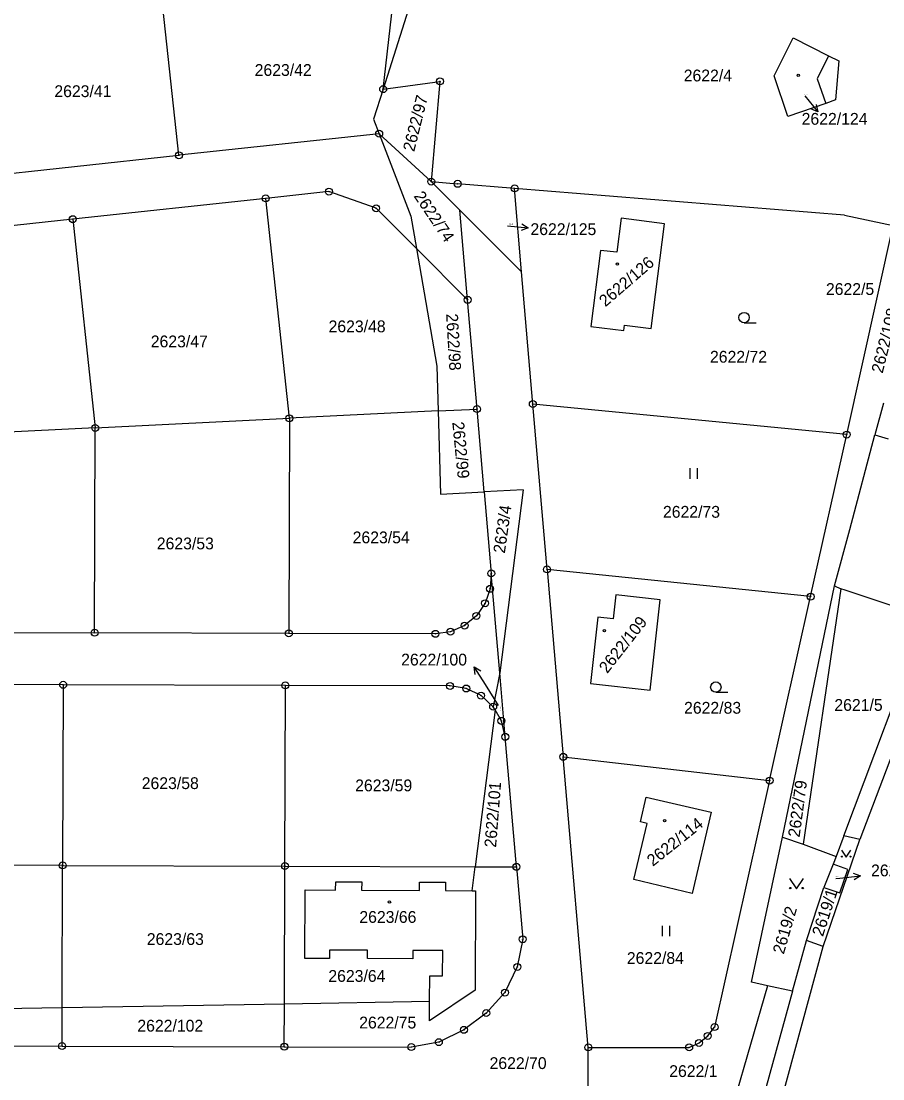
# Model space of a CAD drawing. Extents: x -736345 to -729997, y -1130177 to -1122501.
# Drawn here: x -734052.8 to -733928.7, y -1125737 to -1125584.7 of the extents above; entities that cross this region are included whole.
import ezdxf

# ---------------------------------------------------------------- set-up
doc = ezdxf.new("R2010")
doc.units = 0
for name, color, linetype in [('Vrstva 1', 7, 'Continuous'), ('Vrstva 16', 7, 'Continuous'), ('Vrstva 18', 7, 'Continuous'), ('Vrstva 19', 7, 'Continuous'), ('Vrstva 25', 7, 'Continuous'), ('Vrstva 4', 7, 'Continuous')]:
    doc.layers.add(name, color=color, linetype=linetype)

msp = doc.modelspace()

# ---------------------------------------------------------------- linework, layer by layer
at = {"layer": 'Vrstva 1'}
for points in [[(-733993.99, -1125573.4), (-734000.65, -1125594.5)], [(-734000.65, -1125594.5), (-733998.27, -1125573.44)], [(-734030.05, -1125604.02), (-734032.93, -1125577.3)], [(-733944.33, -1125592.59), (-733941.6, -1125587.13)], [(-733941.6, -1125587.13), (-733936.51, -1125589.7)], [(-733936.51, -1125589.7), (-733935.06, -1125590.43)], [(-733935.06, -1125590.43), (-733935.53, -1125596.05)], [(-734000.65, -1125594.5), (-733992.48, -1125593.37)], [(-733992.48, -1125593.37), (-733993.73, -1125607.81)], [(-733942.36, -1125598.44), (-733944.33, -1125592.59)], [(-734000.65, -1125594.5), (-734002.02, -1125598.83)], [(-733936.89, -1125596.55), (-733942.36, -1125598.44)], [(-733935.53, -1125596.05), (-733936.89, -1125596.55)], [(-734002.02, -1125598.83), (-734001.22, -1125600.91)], [(-734001.22, -1125600.91), (-734030.05, -1125604.02)], [(-734001.22, -1125600.91), (-733996.66, -1125612.8)], [(-734001.22, -1125600.91), (-733993.73, -1125607.81)], [(-734060.18, -1125607.27), (-734030.05, -1125604.02)], [(-733895.53, -1125606.51), (-733932.01, -1125702.52)], [(-733989.59, -1125611.93), (-733993.73, -1125607.81)], [(-733993.73, -1125607.81), (-733989.92, -1125608.12)], [(-733981.72, -1125608.78), (-733989.92, -1125608.12)], [(-733934.24, -1125612.63), (-733981.72, -1125608.78)], [(-733980.71, -1125620.78), (-733981.72, -1125608.78)], [(-734017.55, -1125610.22), (-734045.35, -1125613.21)], [(-734008.46, -1125609.24), (-734017.55, -1125610.22)], [(-734014.14, -1125641.88), (-734017.55, -1125610.22)], [(-734001.66, -1125611.64), (-734008.46, -1125609.24)], [(-733995.86, -1125617.44), (-734001.66, -1125611.64)], [(-733980.71, -1125620.78), (-733989.59, -1125611.93)], [(-733988.48, -1125624.82), (-733989.59, -1125611.93)], [(-734045.35, -1125613.21), (-734074.13, -1125616.31)], [(-734045.35, -1125613.21), (-734042.11, -1125643.26)], [(-733996.66, -1125612.8), (-733995.86, -1125617.44)], [(-733966.4, -1125613.09), (-733967.01, -1125617.97)], [(-733960.15, -1125613.89), (-733966.4, -1125613.09)], [(-733934.24, -1125612.63), (-733927.2, -1125614.14)], [(-733962.05, -1125628.97), (-733960.15, -1125613.89)], [(-733933.9, -1125644.22), (-733927.2, -1125614.14)], [(-733988.48, -1125624.82), (-733995.86, -1125617.44)], [(-733995.86, -1125617.44), (-733992.94, -1125634.39)], [(-733969.36, -1125617.7), (-733970.73, -1125628.65)], [(-733967.01, -1125617.97), (-733969.36, -1125617.7)], [(-733979.1, -1125639.83), (-733980.71, -1125620.78)], [(-733987.13, -1125640.55), (-733988.48, -1125624.82)], [(-733970.73, -1125628.65), (-733965.98, -1125629.23)], [(-733965.98, -1125629.23), (-733965.89, -1125628.48)], [(-733965.89, -1125628.48), (-733962.05, -1125628.97)], [(-733992.94, -1125634.39), (-733992.75, -1125640.82)], [(-733992.75, -1125640.82), (-734014.14, -1125641.88)], [(-733992.75, -1125640.82), (-733987.13, -1125640.55)], [(-733992.75, -1125640.82), (-733992.39, -1125652.78)], [(-733986.1, -1125652.47), (-733987.13, -1125640.55)], [(-733933.9, -1125644.22), (-733979.1, -1125639.83)], [(-733977.05, -1125663.63), (-733979.1, -1125639.83)], [(-733928.61, -1125639.7), (-733929.83, -1125644.27)], [(-734042.11, -1125643.26), (-734014.14, -1125641.88)], [(-734014.14, -1125641.88), (-734014.23, -1125672.84)], [(-734042.11, -1125643.26), (-734071.07, -1125644.69)], [(-734042.19, -1125672.75), (-734042.11, -1125643.26)], [(-733939.1, -1125667.55), (-733933.9, -1125644.22)], [(-733933.47, -1125657.86), (-733929.83, -1125644.27)], [(-733929.83, -1125644.27), (-733927.93, -1125644.85)], [(-733992.39, -1125652.78), (-733986.1, -1125652.47)], [(-733980.51, -1125652.19), (-733986.1, -1125652.47)], [(-733986.1, -1125652.47), (-733985.09, -1125664.2)], [(-733980.51, -1125652.19), (-733983.86, -1125678.53)], [(-733935.64, -1125665.98), (-733933.47, -1125657.86)], [(-733939.1, -1125667.55), (-733977.05, -1125663.63)], [(-733977.05, -1125663.63), (-733974.72, -1125690.61)], [(-733985.09, -1125664.2), (-733985.25, -1125666.42)], [(-733983.86, -1125678.53), (-733985.09, -1125664.2)], [(-733985.25, -1125666.42), (-733985.97, -1125668.5)], [(-733943.13, -1125702.16), (-733935.64, -1125665.98)], [(-733934.76, -1125666.41), (-733940.18, -1125703.16)], [(-733935.64, -1125665.98), (-733934.76, -1125666.41)], [(-733934.13, -1125666.62), (-733934.76, -1125666.41)], [(-733922.45, -1125670.48), (-733934.13, -1125666.62)], [(-733967.14, -1125667.3), (-733967.51, -1125670.73)], [(-733960.77, -1125667.99), (-733967.14, -1125667.3)], [(-733962.2, -1125681), (-733960.77, -1125667.99)], [(-733945.01, -1125694.02), (-733939.1, -1125667.55)], [(-733985.97, -1125668.5), (-733987.22, -1125670.32)], [(-733987.22, -1125670.32), (-733988.93, -1125671.72)], [(-733969.72, -1125670.51), (-733970.77, -1125680.06)], [(-733967.51, -1125670.73), (-733969.72, -1125670.51)], [(-733934.32, -1125702), (-733922.45, -1125670.48)], [(-734071.15, -1125672.66), (-734042.19, -1125672.75)], [(-734014.23, -1125672.84), (-734042.19, -1125672.75)], [(-733993.13, -1125672.9), (-734014.23, -1125672.84)], [(-733990.95, -1125672.6), (-733993.13, -1125672.9)], [(-733988.93, -1125671.72), (-733990.95, -1125672.6)], [(-733983.86, -1125678.53), (-733984.81, -1125683.39)], [(-733983.07, -1125687.73), (-733983.86, -1125678.53)], [(-734046.72, -1125680.24), (-734078.72, -1125680.14)], [(-734046.72, -1125680.24), (-734046.8, -1125706.24)], [(-734014.72, -1125680.33), (-734046.72, -1125680.24)], [(-734014.8, -1125706.33), (-734014.72, -1125680.33)], [(-733991.02, -1125680.41), (-734014.72, -1125680.33)], [(-733988.68, -1125680.77), (-733991.02, -1125680.41)], [(-733970.77, -1125680.06), (-733962.2, -1125681)], [(-733986.55, -1125681.79), (-733988.68, -1125680.77)], [(-733984.81, -1125683.39), (-733986.55, -1125681.79)], [(-733984.54, -1125683.86), (-733984.81, -1125683.39)], [(-733984.54, -1125683.86), (-733987.41, -1125706.42)], [(-733983.62, -1125685.43), (-733984.54, -1125683.86)], [(-733983.07, -1125687.73), (-733983.62, -1125685.43)], [(-733981.46, -1125706.44), (-733983.07, -1125687.73)], [(-733974.72, -1125690.61), (-733945.01, -1125694.02)], [(-733971.11, -1125732.43), (-733974.72, -1125690.61)], [(-733945.01, -1125694.02), (-733952.92, -1125729.51)], [(-733963.61, -1125699.97), (-733962.77, -1125696.4)], [(-733962.77, -1125696.4), (-733953.41, -1125698.59)], [(-733953.41, -1125698.59), (-733956.14, -1125710.28)], [(-733964.56, -1125708.29), (-733962.65, -1125700.2)], [(-733962.65, -1125700.2), (-733963.61, -1125699.97)], [(-733947.6, -1125723.06), (-733943.13, -1125702.16)], [(-733943.13, -1125702.16), (-733940.18, -1125703.16)], [(-733940.18, -1125703.16), (-733935.43, -1125704.96)], [(-733937.3, -1125717.93), (-733932.01, -1125702.52)], [(-733934.32, -1125702), (-733935.43, -1125704.96)], [(-733932.01, -1125702.52), (-733934.32, -1125702)], [(-734046.8, -1125706.24), (-734078.8, -1125706.14)], [(-734046.86, -1125726.68), (-734046.8, -1125706.24)], [(-734046.8, -1125706.24), (-734014.8, -1125706.33)], [(-734014.86, -1125726.15), (-734014.8, -1125706.33)], [(-734014.8, -1125706.33), (-733987.41, -1125706.42)], [(-733987.85, -1125709.88), (-733987.41, -1125706.42)], [(-733987.41, -1125706.42), (-733981.46, -1125706.44)], [(-733981.46, -1125706.44), (-733980.56, -1125716.87)], [(-733935.87, -1125706.08), (-733937.19, -1125709.42)], [(-733935.43, -1125704.96), (-733935.87, -1125706.08)], [(-733933.72, -1125706.81), (-733935.87, -1125706.08)], [(-733934.9, -1125710.2), (-733933.72, -1125706.81)], [(-734007.49, -1125709.79), (-734007.46, -1125708.6)], [(-734007.46, -1125708.6), (-734003.74, -1125708.62)], [(-734003.74, -1125708.62), (-734003.75, -1125709.81)], [(-733995.41, -1125709.84), (-733995.4, -1125708.65)], [(-733995.4, -1125708.65), (-733991.68, -1125708.67)], [(-733991.68, -1125708.67), (-733991.69, -1125709.86)], [(-733956.14, -1125710.28), (-733964.56, -1125708.29)], [(-733939.68, -1125717.04), (-733937.19, -1125709.42)], [(-733937.19, -1125709.42), (-733934.9, -1125710.2)], [(-734011.93, -1125719.62), (-734011.88, -1125709.77)], [(-734011.88, -1125709.77), (-734007.49, -1125709.79)], [(-734003.75, -1125709.81), (-733995.41, -1125709.84)], [(-733991.69, -1125709.86), (-733987.85, -1125709.88)], [(-733987.85, -1125709.88), (-733987.36, -1125709.88)], [(-733987.36, -1125709.88), (-733987.39, -1125724.21)], [(-733980.56, -1125716.87), (-733981.33, -1125720.85)], [(-733941.69, -1125724.33), (-733939.68, -1125717.04)], [(-733937.3, -1125717.93), (-733939.68, -1125717.04)], [(-734002.91, -1125718.44), (-734008.38, -1125718.45)], [(-734008.38, -1125718.45), (-734008.38, -1125719.65)], [(-734002.92, -1125719.64), (-734002.91, -1125718.44)], [(-733996.38, -1125718.47), (-733996.39, -1125719.67)], [(-733992.05, -1125718.48), (-733996.38, -1125718.47)], [(-733992.12, -1125722.13), (-733992.05, -1125718.48)], [(-733967.84, -1125830.3), (-733937.3, -1125717.93)], [(-734008.38, -1125719.65), (-734011.93, -1125719.62)], [(-733996.39, -1125719.67), (-734002.92, -1125719.64)], [(-733981.33, -1125720.85), (-733983.11, -1125724.55)], [(-733993.96, -1125725.8), (-733993.94, -1125722.13)], [(-733993.94, -1125722.13), (-733992.12, -1125722.13)], [(-733945.31, -1125723.55), (-733947.6, -1125723.06)], [(-733987.39, -1125724.21), (-733993.97, -1125728.6)], [(-733983.11, -1125724.55), (-733985.81, -1125727.5)], [(-733941.69, -1125724.33), (-733951.81, -1125760.94)], [(-733945.31, -1125723.55), (-733950.18, -1125740.48)], [(-733941.69, -1125724.33), (-733945.31, -1125723.55)], [(-734046.86, -1125726.68), (-734014.86, -1125726.15)], [(-734014.88, -1125732.33), (-734014.86, -1125726.15)], [(-734014.86, -1125726.15), (-733993.96, -1125725.8)], [(-733993.97, -1125728.6), (-733993.96, -1125725.8)], [(-734078.86, -1125727.21), (-734046.86, -1125726.68)], [(-734046.88, -1125732.24), (-734046.86, -1125726.68)], [(-733985.81, -1125727.5), (-733989.02, -1125729.91)], [(-733989.02, -1125729.91), (-733992.63, -1125731.68)], [(-733955.17, -1125731.79), (-733953.91, -1125730.79)], [(-733953.91, -1125730.79), (-733952.92, -1125729.51)], [(-734078.88, -1125732.14), (-734046.88, -1125732.24)], [(-734046.88, -1125732.24), (-734014.88, -1125732.33)], [(-734014.88, -1125732.33), (-733996.6, -1125732.39)], [(-733992.63, -1125731.68), (-733996.6, -1125732.39)], [(-733956.59, -1125732.43), (-733955.17, -1125731.79)], [(-733971.15, -1125740.43), (-733971.11, -1125732.43)], [(-733971.11, -1125732.43), (-733956.59, -1125732.43)]]:
    msp.add_lwpolyline(points, dxfattribs=at)
at = {"layer": 'Vrstva 16'}
for points in [[(-733984.03, -1125683.2), (-733985.93, -1125680.19)], [(-733935.49, -1125708.13), (-733934.88, -1125708.06)]]:
    msp.add_lwpolyline(points, dxfattribs=at)
at = {"layer": 'Vrstva 25'}
for points in [[(-733939.94, -1125595.46), (-733938.044, -1125597.784)], [(-733938.289, -1125596.693), (-733938.044, -1125597.784), (-733939.064, -1125597.325)], [(-733982.74, -1125614.18), (-733979.753, -1125614.451)], [(-733980.703, -1125613.864), (-733979.753, -1125614.451), (-733980.794, -1125614.859)], [(-733948.68, -1125628.13), (-733946.93, -1125628.13)], [(-733956.427, -1125650.575), (-733956.427, -1125649.075)], [(-733955.393, -1125650.575), (-733955.393, -1125649.075)], [(-733985.93, -1125680.19), (-733987.533, -1125677.655)], [(-733987.421, -1125678.767), (-733987.533, -1125677.655), (-733986.576, -1125678.233)], [(-733952.75, -1125681.32), (-733951, -1125681.32)], [(-733934.65, -1125704.024), (-733933.98, -1125705.03), (-733933.309, -1125704.024)], [(-733934.88, -1125708.06), (-733931.9, -1125707.721)], [(-733932.95, -1125707.337), (-733931.9, -1125707.721), (-733932.837, -1125708.33)], [(-733942.14, -1125708.11), (-733941.14, -1125709.61), (-733940.14, -1125708.11)], [(-733960.407, -1125716.435), (-733960.407, -1125714.935)], [(-733959.373, -1125716.435), (-733959.373, -1125714.935)]]:
    msp.add_lwpolyline(points, dxfattribs=at)
for centre, radius in [((-733992.48, -1125593.37), 0.5), ((-733992.48, -1125593.37), 0.032), ((-733940.87, -1125592.5), 0.175), ((-734000.65, -1125594.5), 0.5), ((-734000.65, -1125594.5), 0.032), ((-734001.22, -1125600.91), 0.5), ((-734001.22, -1125600.91), 0.032), ((-734030.05, -1125604.02), 0.5), ((-734030.05, -1125604.02), 0.032), ((-733993.73, -1125607.81), 0.5), ((-734008.46, -1125609.24), 0.5), ((-733993.73, -1125607.81), 0.032), ((-733989.92, -1125608.12), 0.5), ((-733989.92, -1125608.12), 0.032), ((-733981.72, -1125608.78), 0.5), ((-733981.72, -1125608.78), 0.032), ((-734017.55, -1125610.22), 0.5), ((-734017.55, -1125610.22), 0.032), ((-734008.46, -1125609.24), 0.032), ((-734001.66, -1125611.64), 0.5), ((-734001.66, -1125611.64), 0.032), ((-734045.35, -1125613.21), 0.5), ((-734045.35, -1125613.21), 0.032), ((-733966.92, -1125619.67), 0.175), ((-733988.48, -1125624.82), 0.5), ((-733988.48, -1125624.82), 0.032), ((-733948.68, -1125627.38), 0.75), ((-733979.1, -1125639.83), 0.5), ((-733987.13, -1125640.55), 0.5), ((-733987.13, -1125640.55), 0.032), ((-733979.1, -1125639.83), 0.032), ((-734014.14, -1125641.88), 0.5), ((-734014.14, -1125641.88), 0.032), ((-734042.11, -1125643.26), 0.5), ((-734042.11, -1125643.26), 0.032), ((-733933.9, -1125644.22), 0.5), ((-733933.9, -1125644.22), 0.032), ((-733985.09, -1125664.2), 0.5), ((-733977.05, -1125663.63), 0.5), ((-733977.05, -1125663.63), 0.032), ((-733985.09, -1125664.2), 0.032), ((-733985.25, -1125666.42), 0.5), ((-733985.25, -1125666.42), 0.032), ((-733985.97, -1125668.5), 0.5), ((-733939.1, -1125667.55), 0.5), ((-733939.1, -1125667.55), 0.032), ((-733987.22, -1125670.32), 0.5), ((-733985.97, -1125668.5), 0.032), ((-733988.93, -1125671.72), 0.5), ((-733987.22, -1125670.32), 0.032), ((-734042.19, -1125672.75), 0.5), ((-734042.19, -1125672.75), 0.032), ((-734014.23, -1125672.84), 0.5), ((-734014.23, -1125672.84), 0.032), ((-733993.13, -1125672.9), 0.5), ((-733993.13, -1125672.9), 0.032), ((-733990.95, -1125672.6), 0.5), ((-733990.95, -1125672.6), 0.032), ((-733988.93, -1125671.72), 0.032), ((-733968.8, -1125672.44), 0.175), ((-734046.72, -1125680.24), 0.5), ((-734046.72, -1125680.24), 0.032), ((-734014.72, -1125680.33), 0.5), ((-734014.72, -1125680.33), 0.032), ((-733991.02, -1125680.41), 0.5), ((-733991.02, -1125680.41), 0.032), ((-733988.68, -1125680.77), 0.5), ((-733952.75, -1125680.57), 0.75), ((-733988.68, -1125680.77), 0.032), ((-733986.55, -1125681.79), 0.5), ((-733986.55, -1125681.79), 0.032), ((-733984.81, -1125683.39), 0.5), ((-733984.81, -1125683.39), 0.032), ((-733983.62, -1125685.43), 0.5), ((-733983.62, -1125685.43), 0.032), ((-733983.07, -1125687.73), 0.5), ((-733983.07, -1125687.73), 0.032), ((-733974.72, -1125690.61), 0.5), ((-733974.72, -1125690.61), 0.032), ((-733945.01, -1125694.02), 0.5), ((-733945.01, -1125694.02), 0.032), ((-733960.12, -1125699.79), 0.175), ((-733934.583, -1125704.963), 0.067), ((-733933.376, -1125704.963), 0.067), ((-734046.8, -1125706.24), 0.5), ((-734046.8, -1125706.24), 0.032), ((-734014.8, -1125706.33), 0.5), ((-734014.8, -1125706.33), 0.032), ((-733981.46, -1125706.44), 0.5), ((-733981.46, -1125706.44), 0.032), ((-733942.04, -1125709.51), 0.1), ((-733940.24, -1125709.51), 0.1), ((-733999.74, -1125711.49), 0.175), ((-733980.56, -1125716.87), 0.5), ((-733980.56, -1125716.87), 0.032), ((-733981.33, -1125720.85), 0.5), ((-733981.33, -1125720.85), 0.032), ((-733983.11, -1125724.55), 0.5), ((-733983.11, -1125724.55), 0.032), ((-733985.81, -1125727.5), 0.5), ((-733985.81, -1125727.5), 0.032), ((-733952.92, -1125729.51), 0.5), ((-733989.02, -1125729.91), 0.5), ((-733989.02, -1125729.91), 0.032), ((-733953.91, -1125730.79), 0.5), ((-733953.91, -1125730.79), 0.032), ((-733952.92, -1125729.51), 0.032), ((-734046.88, -1125732.24), 0.5), ((-734046.88, -1125732.24), 0.032), ((-734014.88, -1125732.33), 0.5), ((-734014.88, -1125732.33), 0.032), ((-733996.6, -1125732.39), 0.5), ((-733996.6, -1125732.39), 0.032), ((-733992.63, -1125731.68), 0.5), ((-733992.63, -1125731.68), 0.032), ((-733971.11, -1125732.43), 0.5), ((-733956.59, -1125732.43), 0.5), ((-733955.17, -1125731.79), 0.5), ((-733955.17, -1125731.79), 0.032), ((-733971.11, -1125732.43), 0.032), ((-733956.59, -1125732.43), 0.032)]:
    msp.add_circle(centre, radius, dxfattribs=at)
at = {"layer": 'Vrstva 4'}
for points in [[(-733936.51, -1125589.7), (-733938.17, -1125592.99)], [(-733938.17, -1125592.99), (-733936.89, -1125596.55)]]:
    msp.add_lwpolyline(points, dxfattribs=at)

# ---------------------------------------------------------------- texts
at = {"layer": 'Vrstva 16'}
for s, p in [('2622/124', (-733940.39, -1125599.62)), ('2622/125', (-733979.44, -1125615.5)), ('2622/5', (-733936.897, -1125624.12)), ('2622/100', (-733998.058, -1125677.46)), ('2620/2', (-733930.398, -1125707.81))]:
    msp.add_text(s, height=1.7, dxfattribs=at).set_placement(p)
msp.add_text('2622/108', height=1.7, rotation=75.9006, dxfattribs=at).set_placement((-733928.739, -1125635.485))
at = {"layer": 'Vrstva 18'}
for s, height, p in [('2623/42', 1.7, (-734019.15, -1125592.59)), ('2622/4', 1.7, (-733957.37, -1125593.38)), ('2623/41', 1.7, (-734047.99, -1125595.64)), ('2622/125', 0.1, (-733982.54, -1125613.98)), ('2623/48', 1.7, (-734008.51, -1125629.49)), ('2623/47', 1.7, (-734034.11, -1125631.66)), ('2622/72', 1.7, (-733953.59, -1125633.87)), ('2622/73', 1.7, (-733960.36, -1125656.19)), ('2623/53', 1.7, (-734033.24, -1125660.74)), ('2623/54', 1.7, (-734005.04, -1125659.87)), ('2622/83', 1.7, (-733957.32, -1125684.4)), ('2621/5', 1.7, (-733935.68, -1125683.99)), ('2623/58', 1.7, (-734035.41, -1125695.25)), ('2623/59', 1.7, (-734004.68, -1125695.57)), ('2620/2', 0.1, (-733935.504, -1125707.93)), ('2623/63', 1.7, (-734034.68, -1125717.69)), ('2622/84', 1.7, (-733965.56, -1125720.42)), ('2623/64', 1.7, (-734008.54, -1125723)), ('2622/102', 1.7, (-734036.04, -1125730.16)), ('2622/75', 1.7, (-734004.1, -1125729.71)), ('2622/70', 1.7, (-733985.33, -1125735.55)), ('2622/1', 1.7, (-733959.46, -1125736.7))]:
    msp.add_text(s, height=height, dxfattribs=at).set_placement(p)
for s, height, rotation, p in [('2622/97', 1.7, 75.9006, (-733996.185, -1125603.588)), ('2622/74', 1.7, 304.10242, (-733996.303, -1125609.893)), ('2622/98', 1.7, 273.40217, (-733991.589, -1125626.847)), ('2622/99', 1.7, 275.60219, (-733990.702, -1125642.449)), ('2623/4', 1.7, 82.00065, (-733983.13, -1125661.385)), ('2622/100', 0.1, 275.50219, (-733983.812, -1125683.379)), ('2622/79', 1.7, 82.30066, (-733940.691, -1125702.256)), ('2622/101', 1.7, 85.50068, (-733984.393, -1125703.705)), ('2619/1', 1.7, 71.90057, (-733937.337, -1125716.568)), ('2619/2', 1.7, 73.90059, (-733942.966, -1125719.113))]:
    msp.add_text(s, height=height, rotation=rotation, dxfattribs=at).set_placement(p)
at = {"layer": 'Vrstva 19'}
for s, height, p in [('2622/124', 0.1, (-733940.07, -1125595.28)), ('2623/66', 1.7, (-734004.078, -1125714.51))]:
    msp.add_text(s, height=height, dxfattribs=at).set_placement(p)
for s, rotation, p in [('2622/126', 40.80033, (-733968.657, -1125625.912)), ('2622/109', 51.90041, (-733968.383, -1125678.7)), ('2622/114', 38.60031, (-733961.819, -1125706.449))]:
    msp.add_text(s, height=1.7, rotation=rotation, dxfattribs=at).set_placement(p)

doc.saveas('drawing.dxf')
